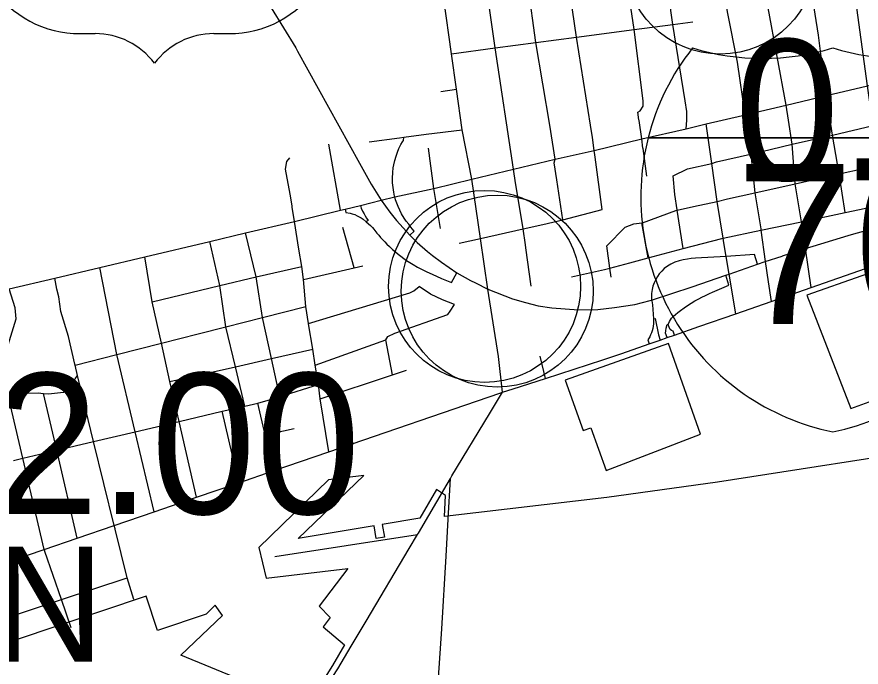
# Model space of a CAD drawing. Extents: x 1729596 to 1934326, y 644115 to 911751.
# Drawn here: x 1814482 to 1821078, y 707025 to 712107 of the extents above; entities that cross this region are included whole.
import ezdxf

# ---------------------------------------------------------------- set-up
doc = ezdxf.new("R2010")
doc.units = 0
for name, color, linetype in [('Default', 7, 'Continuous'), ('GM_X_City_Street', 7, 'Continuous'), ('GM_X_Corporation', 7, 'Continuous'), ('GM_X_County_Road', 7, 'Continuous'), ('GM_X_Interchange_Ramps', 7, 'Continuous'), ('GM_X_Interstate_Route', 7, 'Continuous'), ('GM_X_Interstate_Shield', 7, 'Continuous'), ('GM_X_Township_Road', 7, 'Continuous'), ('GM_X_Township_Text', 7, 'Continuous'), ('GM_X_US_Route', 7, 'Continuous'), ('GM_X_US_Shield', 7, 'Continuous')]:
    doc.layers.add(name, color=color, linetype=linetype)

msp = doc.modelspace()

# ---------------------------------------------------------------- linework, layer by layer
at = {"layer": 'Default'}
for centre in [(1819978.3, 712566), (1818136.3, 710000.9), (1818234.6, 709964.1)]:
    msp.add_circle(centre, 750, dxfattribs=at)
at = {"layer": 'GM_X_City_Street'}
for points in [[(1821276.2, 710646.8), (1821229.9, 710951.7), (1821171.8, 711258.5), (1821127.6, 711567.5), (1821029.7, 712294.6), (1820967.1, 712721), (1820875.4, 713242), (1820796.8, 713760.1), (1820770.4, 713951.2)], [(1820688.7, 709992.1), (1820643.2, 710296.4), (1820614.3, 710489.7), (1820611.6, 710506.1), (1820562.8, 710802.2), (1820538.2, 711110.9), (1820509.5, 711301), (1820492.2, 711418.2), (1820350.5, 712176.4), (1820348.3, 712192.9), (1820290.5, 712621.8), (1820233.6, 713147.2), (1820157.2, 713664), (1820123.4, 713853.6)], [(1820952.9, 710578), (1820907.6, 710879.5), (1820853.3, 711183.8), (1820808.1, 711492), (1820777.8, 711694.2), (1820744.6, 711965.2), (1820700.5, 712245.5), (1820633.5, 712672.1), (1820553.5, 713195.4), (1820545.4, 713244.4), (1820476.8, 713713.9), (1820450.7, 713901.3)], [(1819805, 713805.8), (1819830.3, 713618.1), (1819906.8, 713097.4), (1819973.5, 712575.3), (1820031.9, 712145.6), (1820110.2, 711753.3), (1820170.1, 711341), (1820215.3, 711033.7), (1820248, 710731.6), (1820284, 710513.8), (1820293.7, 710450.2)], [(1819710, 711233.3), (1819715.3, 711301), (1819717, 711367), (1819704, 711450.3), (1819607.5, 712047.7), (1819541.7, 712509.8), (1819467.6, 713032.8), (1819390.3, 713553.8), (1819364.6, 713741.5)], [(1818978.1, 711163.8), (1818964.4, 711261.1), (1818854, 711948.1), (1818788.3, 712395.4), (1818717.4, 712921.4), (1818639.6, 713441.1), (1818617.1, 713626.3)], [(1818748.3, 710519.8), (1818701.4, 710832.3), (1818678.8, 710966.8), (1818688.4, 710993.7), (1818645.8, 711261.1), (1818537.1, 711906.3), (1818477.6, 712348.2), (1818404.2, 712874.2), (1818326.5, 713393.4), (1818303.4, 713580.4)], [(1819342.6, 711297), (1819342, 711301.6), (1819333, 711361.9), (1819352.9, 711372.4), (1819375.9, 711408.7), (1819375.9, 711450.3), (1819303.9, 712007.6), (1819237.4, 712463.5), (1819142.8, 712985), (1819075.8, 713449), (1819063.2, 713476.8), (1819041.3, 713487.2), (1819013.8, 713487.5), (1819012.2, 713499.6), (1819009, 713520.6)], [(1818382.6, 710780.5), (1818377.6, 710810.6), (1818361.1, 710915.6), (1818219.6, 711864.3), (1818168.9, 712211.3)], [(1817878.6, 711819.3), (1818219.6, 711864.3), (1818537.1, 711906.3), (1818854, 711948.1), (1819303.9, 712007.6), (1819607.5, 712047.7), (1819763.3, 712068.2)], [(1820152.3, 711336.8), (1820170.1, 711341), (1820492.2, 711418.2), (1820808.1, 711492), (1821127.6, 711567.5), (1821454.9, 711646.5), (1821843.7, 711738.5), (1822240.4, 711831.4), (1822607.6, 711917.3), (1822627.7, 711922.2)], [(1817794.3, 711522.8), (1817917.5, 711541.6)], [(1818037.3, 710839.2), (1818361.1, 710915.6), (1818688.4, 710993.7), (1818992.2, 711063.2), (1819363.9, 711153.5), (1819710, 711233.3), (1819868, 711270.7), (1820152.3, 711336.8)], [(1819374.1, 711079.3), (1819373.7, 711081.8), (1819363.9, 711153.5), (1819342.6, 711297)], [(1820213, 711033.2), (1820215.3, 711033.7), (1820538.2, 711110.9), (1820853.3, 711183.8), (1821171.8, 711258.5), (1821491.2, 711336.2)], [(1817235.2, 711129.2), (1817470.3, 711161.6), (1817504.1, 711166.3), (1817680, 711190.5), (1817961.8, 711224.5)], [(1820099, 709786.4), (1820046.5, 710096.6), (1820023, 710235.3), (1820004.9, 710342.3), (1819999.2, 710377.4), (1819952.6, 710665.4), (1819912.3, 710959.9), (1819868, 711270.7)], [(1818999.5, 711011.8), (1818997.4, 711027.6), (1818992.2, 711063.2), (1818978.1, 711163.8)], [(1817009.6, 710596.2), (1816917.9, 711112.9)], [(1817738.7, 710766.9), (1817698.1, 711081.4)], [(1819403.9, 710861.4), (1819374.1, 711079.3)], [(1819608.5, 710863.8), (1819722.2, 710918.2), (1819912.3, 710959.9), (1819947, 710973.8), (1820213, 711033.2)], [(1816632.1, 710630.8), (1816618.1, 710722), (1816581.1, 710916.4), (1816590.2, 710975.5), (1816614.4, 711005.9)], [(1819055.5, 710600.5), (1818999.5, 711011.8)], [(1819767.1, 710623.8), (1819952.6, 710665.4), (1820035.1, 710683.9), (1820248, 710731.6), (1820562.8, 710802.2), (1820907.6, 710879.5), (1821095.9, 710921.6)], [(1814421.9, 709981.6), (1814778.7, 710065.8), (1815131.1, 710149.1), (1815482.6, 710231.6), (1815988.7, 710351.4), (1816269.1, 710420), (1816651.9, 710508.5), (1817009.6, 710596.2), (1817047.7, 710604.8), (1817166.6, 710633.5), (1817329, 710673.4), (1817435.1, 710699.8), (1817738.7, 710766.9), (1818037.3, 710839.2)], [(1819687.5, 710296.5), (1819640.9, 710595.6), (1819640.3, 710599.4), (1819623.7, 710719.6), (1819608.5, 710863.8)], [(1817791.1, 710454.2), (1817738.7, 710766.9)], [(1818458.3, 710301.5), (1818454.9, 710326.2), (1818437.5, 710451.2), (1818382.6, 710780.5)], [(1819269.9, 710184.6), (1819414.7, 710223.3), (1819687.5, 710296.5), (1819990.5, 710375.6), (1819999.2, 710377.4), (1820295.4, 710439.5), (1820611.6, 710506.1), (1820952.9, 710578), (1821276.2, 710646.8), (1821610.4, 710722.8), (1821757.5, 710761.4)], [(1816917.8, 708707.8), (1816852.2, 709123.2), (1816838, 709232.9), (1816813.4, 709385.1), (1816793.2, 709510.6), (1816761.3, 709708.3), (1816760.7, 709712), (1816740.6, 709842.5), (1816721.3, 710054.5), (1816707.5, 710155.2), (1816685.8, 710292.3), (1816651.9, 710508.5), (1816633.7, 710620.5), (1816632.1, 710630.8)], [(1819091.8, 710316.6), (1819235.4, 710462.4), (1819300.9, 710489.8), (1819365, 710497.6), (1819370.6, 710498.3), (1819630.4, 710593.2), (1819640.9, 710595.6), (1819767.1, 710623.8)], [(1817936.6, 710337.5), (1818104.1, 710373.9), (1818437.5, 710451.2), (1818590.3, 710485.1), (1818748.3, 710519.8), (1819055.5, 710600.5)], [(1819562.1, 709600.3), (1819619.5, 709620.2), (1819810.6, 709686.4), (1820099, 709786.4), (1820374.6, 709881.9), (1820688.7, 709992.1), (1821961.3, 710438.1), (1822424.1, 710600.4)], [(1819414.7, 710223.3), (1819365, 710497.6)], [(1816537.1, 709138.9), (1816471.2, 709437.3), (1816400.6, 709757.3), (1816351.6, 710074.5), (1816269.1, 710420)], [(1817116.3, 710145.7), (1817029, 710460.6)], [(1820293.7, 710450.2), (1820295.4, 710439.5), (1820328.7, 710195.5), (1820351.9, 710036.8)], [(1816262.3, 709064.3), (1816189, 709373.1), (1816114.7, 709685.7), (1816066.8, 710008.5), (1815988.7, 710351.4)], [(1818499.4, 710002), (1818458.3, 710301.5)], [(1819125.3, 710073.6), (1819115.7, 710143.3), (1819091.8, 710316.6)], [(1815885.8, 708353.7), (1815749.6, 708945.5), (1815677.9, 709256.9), (1815610.5, 709557.6), (1815538.1, 709880.6), (1815482.6, 710231.6)], [(1815538.1, 709880.6), (1816066.8, 710008.5), (1816351.6, 710074.5), (1816707.5, 710155.2)], [(1816721.3, 710054.5), (1817116.3, 710145.7), (1817184.9, 710162.1)], [(1818814.9, 710075.2), (1819073.7, 710133), (1819094.4, 710137.6), (1819115.7, 710143.3), (1819269.9, 710184.6)], [(1815553.1, 708239.5), (1815405.8, 708864.7), (1815263.4, 709468.6), (1815131.1, 710149.1)], [(1815249.3, 708103.3), (1815248.8, 708105.2), (1815242.1, 708132.7), (1815080.8, 708788.2), (1814955.9, 709303.4), (1814936.2, 709384.6), (1814934.5, 709391.8), (1814885.6, 709609.7), (1814824.2, 709803.8), (1814809, 709920), (1814795.1, 709979), (1814778.7, 710065.8)], [(1820351.9, 710036.8), (1820374.6, 709881.9)], [(1814700, 707931.1), (1814695.2, 707945), (1814528.7, 708658.4), (1814414.6, 709147.5), (1814385.9, 709266.8), (1814372.5, 709375.5), (1814393, 709477.3), (1814434.5, 709612.7), (1814475.9, 709748.1), (1814467.9, 709832.6), (1814421.9, 709981.6)], [(1816760.7, 709712), (1817551.9, 709950.4), (1817583.2, 709964.8), (1817625.3, 709999.7)], [(1817901.4, 709859), (1817808.2, 709895.8), (1817714.7, 709939), (1817625.3, 709999.7)], [(1814936.2, 709384.6), (1815263.4, 709468.6), (1815610.5, 709557.6), (1815897, 709631.1), (1816114.7, 709685.7), (1816400.6, 709757.3), (1816740.6, 709842.5)], [(1816813.4, 709385.1), (1817363.6, 709584.1), (1817380.3, 709609.3), (1817435.6, 709636.1), (1817849.5, 709781.9), (1817868, 709807), (1817901.4, 709859)], [(1817415.3, 709308.3), (1817363.6, 709584.1)], [(1818359.7, 709200.9), (1818611.6, 709281.9), (1819059, 709425.9), (1819207.7, 709477.5), (1819422.4, 709551.9), (1819508.5, 709581.7), (1819562.1, 709600.3)], [(1815677.9, 709256.9), (1816189, 709373.1), (1816471.2, 709437.3), (1816793.2, 709510.6)], [(1818611.6, 709281.9), (1818569.3, 709455.2)], [(1814436, 709152.1), (1814437.3, 709152.4), (1814507.8, 709167.5), (1814648.2, 709168.1), (1814690.7, 709164.9), (1814728.3, 709162.1), (1814845, 709175.3), (1814910.5, 709229.8), (1814937.7, 709279.4), (1814955.9, 709303.4)], [(1816852.2, 709123.2), (1817415.3, 709308.3), (1817525.7, 709344.7)], [(1816537.6, 709139), (1816838, 709232.9)], [(1812952.3, 707346.9), (1813263.4, 707453.7), (1813563.1, 707556.5), (1813873.6, 707663.1), (1814158.6, 707760.9), (1814427.9, 707853.3), (1814695.2, 707945), (1814951.8, 708033.1), (1815242.1, 708132.7), (1815553.1, 708239.5), (1815885.8, 708353.7), (1816215, 708466.7), (1816485.2, 708559.3), (1816917.8, 708707.8), (1818255.4, 709166.9), (1818275, 709173.6), (1818359.7, 709200.9)], [(1814454.9, 708641.1), (1814528.7, 708658.4), (1814793.2, 708720.6), (1815080.8, 708788.2), (1815405.8, 708864.7), (1815749.6, 708945.5), (1816085.8, 709024.6), (1816262.3, 709064.3), (1816364.9, 709088.3), (1816537.1, 709138.9), (1816537.6, 709139)], [(1814951.8, 708033.1), (1814793.2, 708720.6), (1814690.7, 709164.9)], [(1816485.2, 708559.3), (1816421.2, 708840.8), (1816364.9, 709088.3)], [(1816215, 708466.7), (1816085.8, 709024.6)], [(1816421.2, 708840.8), (1816647.1, 708890.4)], [(1817851.3, 708181.1), (1817869.3, 708500.6)], [(1815395.4, 707552.9), (1815343, 707722.4), (1815249.3, 708103.3)], [(1814905, 707332.4), (1814829.6, 707552.5), (1814700.3, 707930.1), (1814700, 707931.1)], [(1814611.5, 707480.3), (1814611.5, 707480.3), (1814829.6, 707552.5), (1815343, 707722.4)], [(1814123.8, 707318.9), (1814611.5, 707480.3)]]:
    msp.add_lwpolyline(points, dxfattribs=at)
at = {"layer": 'GM_X_Corporation'}
for points in [[(1820654.9, 709931.3), (1820997.9, 709045.5), (1821627.6, 709274.7), (1821644.7, 709189), (1822145.4, 709367.5), (1821942.5, 710384.3)], [(1818766.7, 709267.3), (1818906.6, 708873.3), (1818966.6, 708895.5), (1819084.8, 708563.1), (1819822.8, 708844.7), (1819572.9, 709555.6)]]:
    msp.add_lwpolyline(points, close=True, dxfattribs=at)
msp.add_lwpolyline([(1821765.2, 708751.2), (1819954.6, 708469.7), (1819091.7, 708351.9), (1817822.4, 708202.2), (1817831.7, 708366.6), (1817759.9, 708412.4), (1817629.1, 708188.3), (1817336.4, 708139.4), (1817352.9, 708040.7), (1817288.8, 708030), (1817272.3, 708128.6), (1816680.5, 708029.7), (1817192, 708522.8), (1816917.4, 708488.8), (1816373.4, 707961.1), (1816428.5, 707721.6), (1817066.3, 707795.3), (1816842.3, 707500.7), (1816930.3, 707411.9), (1816874.5, 707341.2), (1817042.4, 707198.9), (1816946.8, 707037.9), (1816743.6, 706715.9), (1815762.3, 707117.6), (1816087.9, 707429.3), (1816029.7, 707510.7), (1815959.7, 707439.3), (1815580.5, 707312), (1815491, 707578.9), (1813085.6, 706771.7)], dxfattribs=at)
at = {"layer": 'GM_X_County_Road'}
msp.add_lwpolyline([(1817533.1, 701142.8), (1817450.4, 701707.1), (1817442.9, 701825.5), (1817489.2, 702442.6), (1817530.5, 703010.8), (1817542.5, 703176.8), (1817566.3, 703505.4), (1817591.3, 703880.5), (1817611.5, 704315.7), (1817636.6, 704743.4), (1817661.7, 705171), (1817681.7, 705513.8), (1817700.9, 705840.6), (1817711, 706012.9), (1817733.5, 706340.3), (1817774.9, 706942.2), (1817801.2, 707325.7), (1817835, 707891.8), (1817851.3, 708181.1)], dxfattribs=at)
at = {"layer": 'GM_X_Interchange_Ramps'}
for points in [[(1817551.2, 710400.8), (1817586.4, 710432), (1817560.6, 710463.5), (1817543.2, 710485.7), (1817524.2, 710511.2), (1817507.9, 710535), (1817487.7, 710568.6), (1817472.9, 710597), (1817460, 710625.7), (1817450, 710651.4), (1817441.1, 710678.1), (1817435.1, 710699.8), (1817433.2, 710706.5), (1817426.3, 710738.1), (1817420.7, 710773.4), (1817417.4, 710808.9), (1817416.4, 710847.7), (1817418.2, 710890), (1817422.6, 710927.8), (1817426.6, 710951.4), (1817434, 710984.1), (1817443.9, 711018.4), (1817455.4, 711050.5), (1817466.7, 711077.5), (1817482.7, 711110), (1817493.9, 711130.1), (1817501.3, 711142), (1817504.1, 711166.3)], [(1817166.6, 710633.5), (1817170.6, 710612.8), (1817182.5, 710589.6), (1817194.6, 710567.1), (1817203.8, 710550.9), (1817213.6, 710534.5), (1817225.8, 710514.9), (1817209.9, 710505)], [(1817047.7, 710604.8), (1817051.6, 710579.1), (1817086, 710572.7), (1817102.1, 710568.5), (1817122.7, 710561.5), (1817141.5, 710553.2), (1817156, 710545.4), (1817171.2, 710536), (1817186.1, 710525.1), (1817209.9, 710505), (1817244.3, 710477.4), (1817261.4, 710459.9), (1817271.9, 710447.6), (1817279.3, 710438.1), (1817295.4, 710417.5), (1817309.9, 710399.9), (1817323.8, 710383.7), (1817340.7, 710364.9), (1817356.3, 710348.2), (1817372.6, 710331.5), (1817392, 710312.7), (1817416.8, 710289.9), (1817439.4, 710270.2), (1817460.3, 710253), (1817480.4, 710237.4), (1817504.3, 710219.7), (1817527, 710203.8), (1817550.8, 710188.1), (1817578.1, 710171.2), (1817611.5, 710151.9), (1817647.4, 710132.9), (1817684.4, 710115.2), (1817726.5, 710097.1), (1817798.8, 710063.1), (1817877, 710030.8), (1817920.1, 710106.6)], [(1820267.9, 710174.1), (1820243.7, 710249.5), (1820023, 710235.3), (1819784.5, 710220), (1819749, 710217.5), (1819721.1, 710214), (1819687.4, 710207.7), (1819655.8, 710199.9), (1819623.5, 710189.4), (1819590, 710173.8), (1819564.8, 710158.4), (1819540.1, 710139.3), (1819520.4, 710120.7), (1819501, 710098.1), (1819486.8, 710078), (1819473.3, 710054.8), (1819461.1, 710028.2), (1819451.9, 710001.7), (1819445.9, 709977.6), (1819441.1, 709944.8), (1819440, 709916), (1819441.3, 709894.1), (1819441.7, 709887), (1819447, 709855.4), (1819455.7, 709747.9), (1819456.4, 709729.8), (1819455.6, 709709.2), (1819453.4, 709690), (1819450, 709672), (1819444.9, 709653), (1819440, 709638.5), (1819433.3, 709622.2), (1819425.9, 709607.2), (1819411.8, 709582.6), (1819422.4, 709551.9)], [(1819619.5, 709620.2), (1819609.2, 709650), (1819595.2, 709655.3), (1819585.7, 709664.3), (1819577.1, 709681.1), (1819571.2, 709703.3), (1819580.3, 709725.9), (1819588.4, 709738.1), (1819597.4, 709751.7), (1819611.1, 709766.9), (1819626.7, 709781.7), (1819646.1, 709797.1), (1819667.2, 709813), (1819694.5, 709832.4), (1819722.7, 709851.4), (1819751.2, 709869.6), (1819779.8, 709886.6), (1819809.7, 709903.4), (1819833.6, 709915.9), (1819862.7, 709930.4), (1819892.1, 709944.1), (1819916.8, 709954.8), (1820043.8, 710009.4), (1820020.3, 710087.4)], [(1819455.7, 709747.9), (1819468.1, 709750.5), (1819494.1, 709623.1), (1819508.5, 709581.7)], [(1819562.1, 709600.3), (1819549.7, 709636), (1819551.3, 709653.5), (1819555.4, 709673.8), (1819562.2, 709703.3), (1819571.2, 709703.3)]]:
    msp.add_lwpolyline(points, dxfattribs=at)
at = {"layer": 'GM_X_Interstate_Route'}
for points in [[(1816469.4, 712178), (1816660.3, 711863.9)], [(1816660.3, 711863.9), (1816675.2, 711839.4), (1817158, 710962.5), (1817250.9, 710800.2), (1817329, 710673.4)], [(1821004.1, 710405.4), (1821716.9, 710603.4), (1822205.7, 710701.8), (1822400.2, 710737.7)], [(1817329, 710673.4), (1817396.7, 710580.5), (1817447.9, 710516.3), (1817551.2, 710400.8)], [(1817551.2, 710400.8), (1817609.4, 710343.6), (1817689.2, 710273.3), (1817728.3, 710241.1), (1817798.6, 710189.1), (1817920.1, 710106.6), (1818025.2, 710046.7), (1818064, 710027.8)], [(1820463.5, 710238.8), (1820643.2, 710296.4), (1820975.7, 710397.5), (1821004.1, 710405.4)], [(1819429.4, 709891), (1819441.3, 709894.1), (1819758, 709997.2), (1820020.3, 710087.4), (1820046.5, 710096.6), (1820267.9, 710174.1), (1820328.7, 710195.5), (1820460.9, 710238), (1820463.5, 710238.8)], [(1818064, 710027.8), (1818162.3, 709979.8), (1818353.9, 709903.4), (1818454.9, 709874.2), (1818555.5, 709849.7), (1818660.3, 709834), (1818871.1, 709818.3), (1819020.4, 709820.9), (1819151.3, 709836.6), (1819311, 709860.2), (1819429.4, 709891)]]:
    msp.add_lwpolyline(points, dxfattribs=at)
at = {"layer": 'GM_X_Interstate_Shield'}
for p, q in [((1819413.9, 711160.8), (1822299.5, 711160.8)), ((1822299.5, 711160.8), (1819413.9, 711160.8)), ((1822299.5, 711160.8), (1819413.9, 711160.8))]:
    msp.add_line(p, q, dxfattribs=at)
for centre, start, end in [((1821231.7, 710701), 141.66896, 165.80665), ((1820308.8, 713657.1), 253.00908, 286.99093), ((1821404.6, 713657.1), 253.00908, 286.99093), ((1821231.7, 710701), 165.80665, 258.46304), ((1820481.7, 710701), 281.53696, 14.19335)]:
    msp.add_arc(centre, 1875, start, end, dxfattribs=at)
at = {"layer": 'GM_X_Township_Road'}
msp.add_lwpolyline([(1816497.4, 707889.5), (1817613, 708061.5)], dxfattribs=at)
at = {"layer": 'GM_X_US_Route'}
for points in [[(1818162.3, 709979.8), (1818104.1, 710373.9), (1818037.3, 710839.2), (1817961.8, 711224.5), (1817917.5, 711541.6), (1817878.6, 711819.3), (1817818.7, 712248.2)], [(1818275, 709173.6), (1818245.2, 709454.1), (1818162.3, 709979.8)], [(1818173.5, 709005.4), (1818275, 709173.6)], [(1817842.5, 708454.8), (1817869.3, 708500.6), (1817881.1, 708521), (1818173.4, 709005.2), (1818173.5, 709005.4)], [(1815116.2, 704560.2), (1815302.6, 704762.1), (1815310.8, 704771), (1815686.8, 705162.7), (1815698.6, 705175), (1816014.3, 705509.6), (1816019.8, 705515.4), (1816245.6, 705832.2), (1816252.8, 705842.4), (1816299.3, 705916.7), (1816431.4, 706127.8), (1816467.5, 706185), (1816473, 706193.6), (1816980, 706996.8), (1816989.4, 707011.8), (1817094.6, 707188.8), (1817210.9, 707384.6), (1817547.8, 707951.8), (1817613, 708061.5), (1817619.1, 708071.8), (1817842.4, 708454.5), (1817842.5, 708454.8)]]:
    msp.add_lwpolyline(points, dxfattribs=at)
at = {"layer": 'GM_X_US_Shield'}
for p, q in [((1814976.8, 711976.1), (1815092.8, 711976.1)), ((1816021, 711976.1), (1816137, 711976.1))]:
    msp.add_line(p, q, dxfattribs=at)
for centre, radius, start, end in [((1814967.8, 712788.2), 812.1, 154.83192, 270.63826), ((1816146, 712788.2), 812.1, 269.36174, 25.16808), ((1815092.8, 711396), 580.1, 36.8699, 90), ((1816021, 711396), 580.1, 90, 143.1301)]:
    msp.add_arc(centre, radius, start, end, dxfattribs=at)

# ---------------------------------------------------------------- texts
at = {"layer": 'Default'}
for s, p in [('0.00', (1820089.7, 710830.8)), ('12.00', (1813485.8, 708222.3))]:
    msp.add_text(s, height=1100, dxfattribs=at).set_placement(p)
at = {"layer": 'GM_X_Interstate_Shield'}
msp.add_text('70', height=1250, dxfattribs=at).set_placement((1820094.2, 709707.7))
at = {"layer": 'GM_X_Township_Text'}
msp.add_text('FRANKLIN', height=900, rotation=0.00001, dxfattribs=at).set_placement((1809215.6, 707067.3))

doc.saveas('drawing.dxf')
